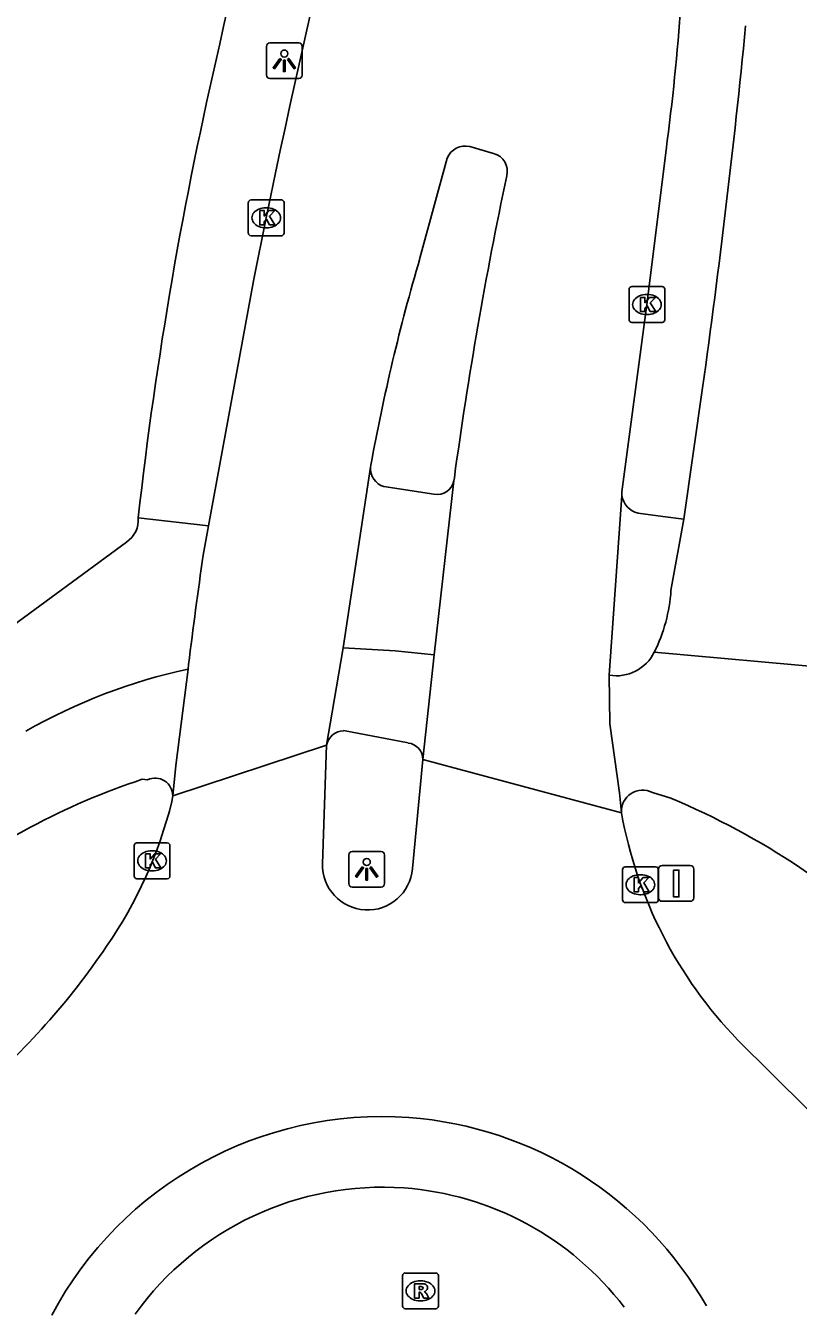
# Model space of a CAD drawing. Extents: x 161848 to 162726, y 385382 to 386521.
# Drawn here: x 162501.56 to 162523.17, y 385389.75 to 385425.82 of the extents above; entities that cross this region are included whole.
import ezdxf

# ---------------------------------------------------------------- set-up
doc = ezdxf.new("R2010")
doc.units = 0
for name, color, linetype in [('IMGEO_Fietspad_gesloten', 7, 'Continuous'), ('IMGEO_Kolk', 7, 'Continuous'), ('IMGEO_Lichtpunt', 7, 'Continuous'), ('IMGEO_Rijbaan_lokaal_gesloten', 7, 'Continuous'), ('IMGEO_Rioolput', 7, 'Continuous'), ('IMGEO_Verkeersbordpaal', 7, 'Continuous'), ('IMGEO_Verkeerseiland_gesloten', 7, 'Continuous'), ('IMGEO_Voetpad_open', 7, 'Continuous')]:
    doc.layers.add(name, color=color, linetype=linetype)

msp = doc.modelspace()

# ---------------------------------------------------------------- linework, layer by layer
at = {"layer": 'IMGEO_Fietspad_gesloten'}
for points in [[(162519.977, 385412.022), (162520.498, 385415.691)], [(162519.977, 385412.022), (162519.615, 385410.028)], [(162512.992, 385408.221), (162511.894, 385408.336), (162510.447, 385408.423)], [(162524.117, 385407.853), (162519.147, 385408.301)], [(162510.456, 385406.103), (162512.258, 385405.758)], [(162504.821, 385404.744), (162504.971, 385404.732)], [(162519.093, 385404.372), (162519.614, 385404.213)]]:
    msp.add_lwpolyline(points, dxfattribs=at)
for centre, radius, start, end in [((162274.688, 385450.072), 248.203, 352.03769, 354.39233), ((162515.13, 385410.316), 4.494, 333.3547, 356.3204), ((162518.089, 385408.812), 1.175, 260.2144, 334.2199), ((162509.443, 385392.266), 15.912, 102.1195, 119.6881), ((162510.474, 385405.595), 0.508, 92.0419, 168.1084), ((162512.213, 385405.304), 0.456, 358.4679, 84.355), ((162511.274, 385385.372), 20.419, 108.4238, 127.5603), ((162505.178, 385404.28), 0.497, 359.8787, 114.6015), ((162518.821, 385403.844), 0.594, 62.72, 183.3976), ((162511.302, 385384.417), 21.47, 45.3147, 67.2234)]:
    msp.add_arc(centre, radius, start, end, dxfattribs=at)
at = {"layer": 'IMGEO_Kolk'}
for p, q in [((162507.789, 385420.022), (162507.789, 385420.874)), ((162507.864, 385420.948), (162508.716, 385420.948)), ((162508.79, 385420.874), (162508.79, 385420.022)), ((162508.277, 385420.728), (162508.302, 385420.728)), ((162508.3, 385420.168), (162508.275, 385420.168)), ((162508.716, 385419.948), (162507.864, 385419.948)), ((162518.442, 385417.597), (162518.442, 385418.449)), ((162518.517, 385418.523), (162519.369, 385418.523)), ((162519.443, 385418.449), (162519.443, 385417.597)), ((162518.93, 385418.303), (162518.955, 385418.303)), ((162518.953, 385417.743), (162518.928, 385417.743)), ((162519.369, 385417.523), (162518.517, 385417.523)), ((162504.595, 385402.036), (162504.595, 385402.888)), ((162504.67, 385402.962), (162505.522, 385402.962)), ((162505.596, 385402.888), (162505.596, 385402.036)), ((162505.083, 385402.742), (162505.108, 385402.742)), ((162505.106, 385402.182), (162505.081, 385402.182)), ((162518.259, 385401.369), (162518.259, 385402.221)), ((162518.334, 385402.295), (162519.186, 385402.295)), ((162519.26, 385402.221), (162519.26, 385401.369)), ((162505.522, 385401.962), (162504.67, 385401.962)), ((162518.747, 385402.075), (162518.772, 385402.075)), ((162518.77, 385401.515), (162518.745, 385401.515)), ((162519.186, 385401.295), (162518.334, 385401.295))]:
    msp.add_line(p, q, dxfattribs=at)
for points in [[(162507.789, 385420.022), (162507.789, 385420.874)], [(162507.864, 385420.948), (162508.716, 385420.948)], [(162508.79, 385420.874), (162508.79, 385420.022)], [(162508.11, 385420.648), (162508.233, 385420.648), (162508.233, 385420.497), (162508.363, 385420.648), (162508.527, 385420.648), (162508.381, 385420.497), (162508.534, 385420.248), (162508.382, 385420.248), (162508.297, 385420.412), (162508.233, 385420.345), (162508.233, 385420.248), (162508.11, 385420.248), (162508.11, 385420.648)], [(162508.716, 385419.948), (162507.864, 385419.948)], [(162518.442, 385417.597), (162518.442, 385418.449)], [(162518.517, 385418.523), (162519.369, 385418.523)], [(162519.443, 385418.449), (162519.443, 385417.597)], [(162518.763, 385418.223), (162518.886, 385418.223), (162518.886, 385418.072), (162519.016, 385418.223), (162519.18, 385418.223), (162519.034, 385418.072), (162519.187, 385417.823), (162519.035, 385417.823), (162518.95, 385417.987), (162518.886, 385417.92), (162518.886, 385417.823), (162518.763, 385417.823), (162518.763, 385418.223)], [(162519.369, 385417.523), (162518.517, 385417.523)], [(162504.595, 385402.036), (162504.595, 385402.888)], [(162504.67, 385402.962), (162505.522, 385402.962)], [(162505.596, 385402.888), (162505.596, 385402.036)], [(162504.916, 385402.662), (162505.039, 385402.662), (162505.039, 385402.511), (162505.169, 385402.662), (162505.333, 385402.662), (162505.187, 385402.511), (162505.34, 385402.262), (162505.188, 385402.262), (162505.103, 385402.426), (162505.039, 385402.359), (162505.039, 385402.262), (162504.916, 385402.262), (162504.916, 385402.662)], [(162518.259, 385401.369), (162518.259, 385402.221)], [(162518.334, 385402.295), (162519.186, 385402.295)], [(162519.26, 385402.221), (162519.26, 385401.369)], [(162505.522, 385401.962), (162504.67, 385401.962)], [(162518.58, 385401.995), (162518.703, 385401.995), (162518.703, 385401.844), (162518.833, 385401.995), (162518.997, 385401.995), (162518.851, 385401.844), (162519.004, 385401.595), (162518.852, 385401.595), (162518.767, 385401.759), (162518.703, 385401.692), (162518.703, 385401.595), (162518.58, 385401.595), (162518.58, 385401.995)], [(162519.186, 385401.295), (162518.334, 385401.295)]]:
    msp.add_lwpolyline(points, dxfattribs=at)
for centre, start, end in [((162507.866, 385420.872), 91.552, 178.448), ((162507.866, 385420.872), 91.552, 178.448), ((162508.714, 385420.872), 1.552, 88.448), ((162508.714, 385420.872), 1.552, 88.448), ((162507.866, 385420.024), 181.552, 268.448), ((162507.866, 385420.024), 181.552, 268.448), ((162508.714, 385420.024), 271.552, 358.448), ((162508.714, 385420.024), 271.552, 358.448), ((162518.519, 385418.447), 91.552, 178.448), ((162518.519, 385418.447), 91.552, 178.448), ((162519.367, 385418.447), 1.552, 88.448), ((162519.367, 385418.447), 1.552, 88.448), ((162518.519, 385417.599), 181.552, 268.448), ((162518.519, 385417.599), 181.552, 268.448), ((162519.367, 385417.599), 271.552, 358.448), ((162519.367, 385417.599), 271.552, 358.448), ((162504.672, 385402.886), 91.552, 178.448), ((162504.672, 385402.886), 91.552, 178.448), ((162505.52, 385402.886), 1.552, 88.448), ((162505.52, 385402.886), 1.552, 88.448), ((162518.336, 385402.219), 91.552, 178.448), ((162518.336, 385402.219), 91.552, 178.448), ((162519.184, 385402.219), 1.552, 88.448), ((162519.184, 385402.219), 1.552, 88.448), ((162504.672, 385402.038), 181.552, 268.448), ((162504.672, 385402.038), 181.552, 268.448), ((162505.52, 385402.038), 271.552, 358.448), ((162505.52, 385402.038), 271.552, 358.448), ((162518.336, 385401.371), 181.552, 268.448), ((162518.336, 385401.371), 181.552, 268.448), ((162519.184, 385401.371), 271.552, 358.448), ((162519.184, 385401.371), 271.552, 358.448)]:
    msp.add_arc(centre, 0.0765, start, end, dxfattribs=at)
for centre, major_axis, ratio, start_param, end_param in [((162508.276, 385420.448), (-0.387, 0.002), 0.722429, 4.712389, 7.853982), ((162508.301, 385420.448), (-0.39, 0.002), 0.717154, 1.570796, 4.712389), ((162518.929, 385418.023), (-0.387, 0.002), 0.722429, 4.712389, 7.853982), ((162518.954, 385418.023), (-0.39, 0.002), 0.717154, 1.570796, 4.712389), ((162505.082, 385402.462), (-0.387, 0.002), 0.722429, 4.712389, 7.853982), ((162505.107, 385402.462), (-0.39, 0.002), 0.717154, 1.570796, 4.712389), ((162518.746, 385401.795), (-0.387, 0.002), 0.722429, 4.712389, 7.853982), ((162518.771, 385401.795), (-0.39, 0.002), 0.717154, 1.570796, 4.712389)]:
    msp.add_ellipse(centre, major_axis=major_axis, ratio=ratio, start_param=start_param, end_param=end_param, dxfattribs=at)
at = {"layer": 'IMGEO_Lichtpunt'}
for p, q in [((162508.296, 385425.244), (162508.296, 385424.437)), ((162508.296, 385425.244), (162508.296, 385424.437)), ((162509.198, 385425.339), (162508.39, 385425.339)), ((162509.198, 385425.339), (162508.39, 385425.339)), ((162509.292, 385424.437), (162509.292, 385425.244)), ((162509.292, 385424.437), (162509.292, 385425.244)), ((162508.39, 385424.343), (162509.198, 385424.343)), ((162508.39, 385424.343), (162509.198, 385424.343)), ((162510.603, 385402.631), (162510.603, 385401.824)), ((162510.603, 385402.631), (162510.603, 385401.824)), ((162511.505, 385402.726), (162510.697, 385402.726)), ((162511.505, 385402.726), (162510.697, 385402.726)), ((162511.599, 385401.824), (162511.599, 385402.631)), ((162511.599, 385401.824), (162511.599, 385402.631)), ((162510.697, 385401.73), (162511.505, 385401.73)), ((162510.697, 385401.73), (162511.505, 385401.73))]:
    msp.add_line(p, q, dxfattribs=at)
for points in [[(162508.67, 385424.908), (162508.709, 385424.88), (162508.521, 385424.618), (162508.483, 385424.645), (162508.67, 385424.908)], [(162508.772, 385424.86), (162508.819, 385424.86), (162508.819, 385424.538), (162508.772, 385424.538), (162508.772, 385424.86)], [(162508.882, 385424.88), (162508.92, 385424.907), (162509.107, 385424.645), (162509.068, 385424.617), (162508.882, 385424.88)], [(162510.977, 385402.295), (162511.016, 385402.267), (162510.828, 385402.005), (162510.79, 385402.032), (162510.977, 385402.295)], [(162511.079, 385402.247), (162511.126, 385402.247), (162511.126, 385401.925), (162511.079, 385401.925), (162511.079, 385402.247)], [(162511.189, 385402.267), (162511.227, 385402.294), (162511.414, 385402.032), (162511.375, 385402.004), (162511.189, 385402.267)]]:
    msp.add_lwpolyline(points, dxfattribs=at)
for centre in [(162508.795, 385425.042), (162511.102, 385402.429)]:
    msp.add_circle(centre, 0.0994, dxfattribs=at)
for centre, start, end in [((162508.39, 385425.244), 90, 180), ((162508.39, 385425.244), 90, 180), ((162509.198, 385425.244), 0, 90), ((162509.198, 385425.244), 0, 90), ((162508.39, 385424.437), 180, 270), ((162508.39, 385424.437), 180, 270), ((162509.198, 385424.437), 270, 0), ((162509.198, 385424.437), 270, 360), ((162510.697, 385402.631), 90, 180), ((162510.697, 385402.631), 90, 180), ((162511.505, 385402.631), 0, 90), ((162511.505, 385402.631), 0, 90), ((162510.697, 385401.824), 180, 270), ((162510.697, 385401.824), 180, 270), ((162511.505, 385401.824), 270, 0), ((162511.505, 385401.824), 270, 360)]:
    msp.add_arc(centre, 0.0946, start, end, dxfattribs=at)
at = {"layer": 'IMGEO_Rijbaan_lokaal_gesloten'}
for points in [[(162514.652, 385422.247), (162513.987, 385422.439)], [(162519.478, 385422.344), (162518.943, 385418.023), (162518.236, 385412.785)], [(162513.349, 385422.113), (162512.59, 385419.315)], [(162506.676, 385411.828), (162507.947, 385418.732), (162508.29, 385420.448)], [(162511.211, 385413.477), (162510.447, 385408.423)], [(162511.219, 385413.529), (162511.211, 385413.477)], [(162512.992, 385408.221), (162513.543, 385413.088)], [(162513.543, 385413.088), (162513.553, 385413.177)], [(162518.241, 385412.684), (162517.889, 385407.654)], [(162506.676, 385411.828), (162506.527, 385411.016)], [(162510.447, 385408.423), (162510.137, 385406.623), (162509.977, 385405.7)], [(162506.118, 385407.952), (162506.102, 385407.823)], [(162512.669, 385405.292), (162512.992, 385408.221)], [(162505.675, 385404.279), (162505.763, 385405.126), (162506.102, 385407.823)], [(162517.889, 385407.654), (162517.902, 385406.296), (162518.17, 385404.368), (162518.228, 385403.809)], [(162509.977, 385405.7), (162505.675, 385404.279)], [(162509.863, 385402.379), (162509.977, 385405.7)], [(162512.669, 385405.292), (162512.382, 385402.243)], [(162518.228, 385403.809), (162512.669, 385405.292)], [(162505.675, 385404.279), (162505.65, 385404.123)], [(162524.4, 385394.558), (162521.48, 385397.454)]]:
    msp.add_lwpolyline(points, dxfattribs=at)
for centre, radius, start, end in [((162729.648, 385375.302), 225.915, 163.27849, 168.47254), ((162454.665, 385430.946), 65.382, 352.43976, 359.63093), ((162513.855, 385421.91), 0.545, 75.9691, 158.1624), ((162514.525, 385421.753), 0.51, 345.5932, 75.5714), ((162633.629, 385396.694), 121.202, 168.12921, 172.18383), ((162565.892, 385403.629), 55.562, 163.6022, 169.7369), ((162519.104, 385412.777), 0.868, 179.4953, 186.173), ((162644.666, 385391.017), 139.579, 171.76232, 173.03124), ((162493.572, 385407.136), 12.448, 325.4199, 345.993), ((162530.36, 385406.008), 12.33, 190.2722, 223.9275), ((162511.125, 385402.349), 1.262, 178.6424, 355.1769), ((162486.954, 385411.436), 20.339, 310.3893, 326.0272), ((162511.536, 385384.835), 10.475, 85.9236, 151.9956), ((162511.496, 385384.836), 10.477, 29.6159, 85.7027), ((162511.536, 385384.833), 10.476, 151.9862, 151.9884)]:
    msp.add_arc(centre, radius, start, end, dxfattribs=at)
at = {"layer": 'IMGEO_Rioolput'}
for p, q in [((162512.105, 385390.007), (162512.105, 385390.859)), ((162512.18, 385390.933), (162513.032, 385390.933)), ((162512.593, 385390.713), (162512.618, 385390.713)), ((162513.106, 385390.859), (162513.106, 385390.007)), ((162513.032, 385389.933), (162512.18, 385389.933)), ((162512.616, 385390.153), (162512.591, 385390.153))]:
    msp.add_line(p, q, dxfattribs=at)
for points in [[(162512.105, 385390.007), (162512.105, 385390.859)], [(162512.18, 385390.933), (162513.032, 385390.933)], [(162512.694, 385390.631), (162512.442, 385390.633), (162512.442, 385390.233)], [(162513.106, 385390.859), (162513.106, 385390.007)], [(162512.442, 385390.233), (162512.566, 385390.233), (162512.566, 385390.395), (162512.577, 385390.395)], [(162512.62, 385390.552), (162512.566, 385390.552), (162512.566, 385390.471)], [(162512.566, 385390.471), (162512.618, 385390.471)], [(162512.624, 385390.366), (162512.695, 385390.233), (162512.835, 385390.233), (162512.77, 385390.359)], [(162513.032, 385389.933), (162512.18, 385389.933)]]:
    msp.add_lwpolyline(points, dxfattribs=at)
for centre, radius, start, end in [((162512.182, 385390.857), 0.0765, 91.552, 178.448), ((162512.182, 385390.857), 0.0765, 91.552, 178.448), ((162512.693, 385390.521), 0.109, 350.3612, 89.416), ((162513.03, 385390.857), 0.0765, 1.552, 88.448), ((162513.03, 385390.857), 0.0765, 1.552, 88.448), ((162512.576, 385390.342), 0.0533, 26.0293, 88.6989), ((162512.602, 385390.66), 0.19, 274.7715, 282.9687), ((162512.626, 385390.456), 0.0964, 77.0061, 93.1865), ((162512.64, 385390.513), 0.0378, 276.6634, 79.6772), ((162512.691, 385390.521), 0.112, 277.5842, 350.9817), ((162512.675, 385390.306), 0.108, 29.5134, 73.7905), ((162512.182, 385390.009), 0.0765, 181.552, 268.448), ((162512.182, 385390.009), 0.0765, 181.552, 268.448), ((162513.03, 385390.009), 0.0765, 271.552, 358.448), ((162513.03, 385390.009), 0.0765, 271.552, 358.448)]:
    msp.add_arc(centre, radius, start, end, dxfattribs=at)
for centre, major_axis, ratio, start_param, end_param in [((162512.592, 385390.433), (-0.387, 0.002), 0.722429, 4.712389, 7.853982), ((162512.617, 385390.433), (-0.39, 0.002), 0.717154, 1.570796, 4.712389)]:
    msp.add_ellipse(centre, major_axis=major_axis, ratio=ratio, start_param=start_param, end_param=end_param, dxfattribs=at)
at = {"layer": 'IMGEO_Verkeersbordpaal'}
for p, q in [((162519.266, 385401.43), (162519.266, 385402.23)), ((162519.266, 385402.23), (162519.266, 385401.43)), ((162519.366, 385402.33), (162520.156, 385402.33)), ((162520.156, 385402.33), (162519.366, 385402.33)), ((162520.256, 385402.23), (162520.256, 385401.43)), ((162520.256, 385401.43), (162520.256, 385402.23)), ((162520.156, 385401.33), (162519.366, 385401.33)), ((162519.366, 385401.33), (162520.156, 385401.33))]:
    msp.add_line(p, q, dxfattribs=at)
msp.add_lwpolyline([(162519.686, 385402.205), (162519.836, 385402.205), (162519.836, 385401.455), (162519.686, 385401.455), (162519.686, 385402.205)], dxfattribs=at)
for centre, start, end in [((162519.366, 385402.23), 90, 180), ((162519.366, 385402.23), 90, 180), ((162520.156, 385402.23), 0, 90), ((162520.156, 385402.23), 360, 90), ((162519.366, 385401.43), 180, 270), ((162519.366, 385401.43), 180, 270), ((162520.156, 385401.43), 270, 0), ((162520.156, 385401.43), 270, 0)]:
    msp.add_arc(centre, 0.1, start, end, dxfattribs=at)
at = {"layer": 'IMGEO_Verkeerseiland_gesloten'}
for centre, start, end in [((162511.543, 385384.814), 85.9333, 144.2971), ((162511.527, 385384.816), 37.3211, 85.8253)]:
    msp.add_arc(centre, 8.519, start, end, dxfattribs=at)
at = {"layer": 'IMGEO_Voetpad_open'}
for points in [[(162511.583, 385412.931), (162512.983, 385412.72)], [(162504.709, 385412.058), (162506.676, 385411.828)], [(162518.693, 385412.184), (162519.389, 385412.09), (162519.977, 385412.022)], [(162496.711, 385405.87), (162499.226, 385407.668), (162500.902, 385408.818), (162504.376, 385411.379)]]:
    msp.add_lwpolyline(points, dxfattribs=at)
for centre, radius, start, end in [((162682.159, 385388.311), 179.031, 157.90526, 168.07068), ((162617.638, 385399.425), 113.633, 166.82845, 173.61686), ((162511.723, 385413.426), 0.515, 174.3415, 254.1932), ((162513.078, 385413.186), 0.475, 258.5046, 348.1166), ((162518.836, 385412.768), 0.601, 187.9938, 256.2334), ((162503.978, 385411.995), 0.734, 302.8659, 4.885)]:
    msp.add_arc(centre, radius, start, end, dxfattribs=at)

doc.saveas('drawing.dxf')
